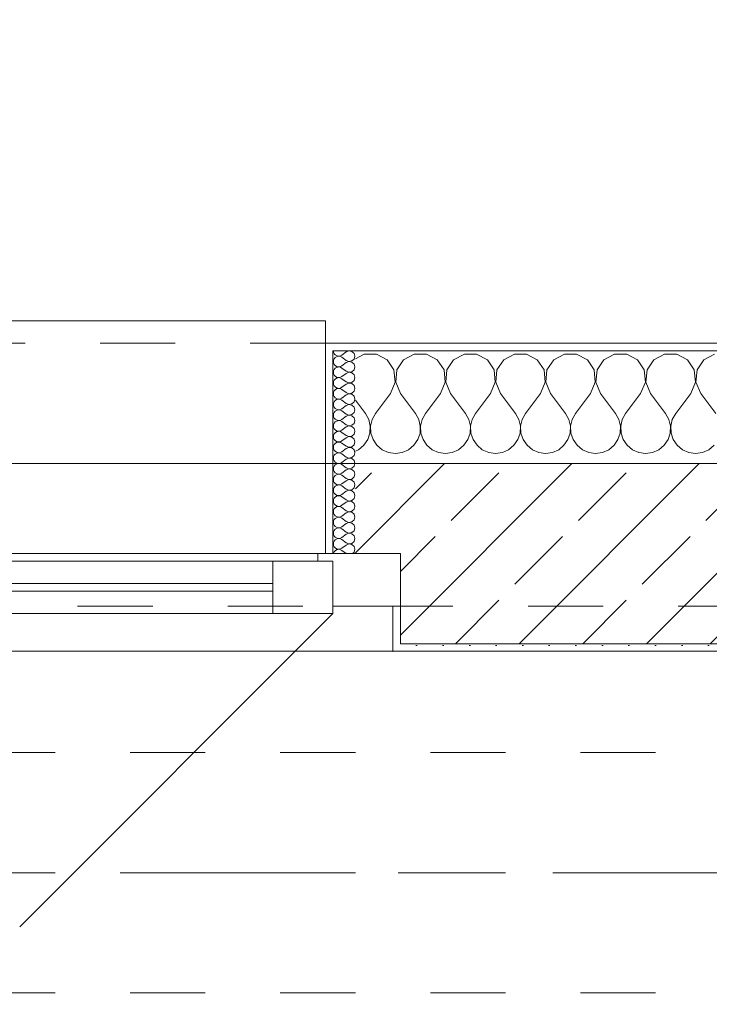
# Model space of a CAD drawing. Header units: metres. Extents: x -4 to 100, y -11 to 17.
# Tile 391 of 656: x 28.233 to 29.152, y 12.975 to 14.286. Entities that reach past the tile are written whole.
import ezdxf

# ---------------------------------------------------------------- set-up
doc = ezdxf.new("R2010")
doc.units = ezdxf.units.M
doc.header["$MEASUREMENT"] = 0
for name, pattern in [('Achse', [0.2, 0.1, -0.05, 0, -0.05]), ('Strichlinie doppelt', [0.546806, 0.264583, -0.105833, 0.070556, -0.105833]), ('Strichlinie eng', [0.115, 0.075, -0.04]), ('Untersicht', [0.1, 0.075, -0.025])]:
    doc.linetypes.add(name, pattern=pattern)
for name, color, linetype in [('152 - Bemaßung_ Beschriftung.Ausbau', 7, 'Continuous'), ('451 - Universal.Achsen Raster', 7, 'Continuous'), ('603 - Struktur.Bodenplatte_ Decke Roh', 7, 'Continuous'), ('604 - Struktur.Wand Aussen', 7, 'Continuous'), ('608 - Struktur.Träger', 7, 'Continuous'), ('650 - Abdeckung.Fußboden Aufbau', 7, 'Continuous'), ('Neubau_653 - Abdeckung.TB Verkofferung', 7, 'Continuous')]:
    doc.layers.add(name, color=color, linetype=linetype)
doc.styles.add('ERSTELLTER_STIL_2', font='txt')
doc.dimstyles.new('ERSTELLTER_STIL__5', dxfattribs={"dimtxt": 0.1, "dimasz": 0.0532, "dimexe": 0.18, "dimexo": 0.0625, "dimgap": 0, "dimtad": 1, "dimtih": 1, "dimtoh": 1, "dimzin": 0, "dimdsep": 46, "dimtxsty": 'ERSTELLTER_STIL_2', "dimblk": 'ARROWHEAD_2', "dimblk1": 'ARROWHEAD_2', "dimblk2": 'ARROWHEAD_2', "dimcen": 0.09, "dimse1": 1, "dimse2": 1, "dimclrd": 7, "dimclre": 7, "dimclrt": 7, "dimazin": 0, "dimtfac": 1, "dimtdec": 4, "dimtmove": 0, "dimatfit": 3, "dimfxl": 1, "dimtolj": 1, "dimtzin": 0, "dimarcsym": 0})
pattern_1 = [(0, (0, 0), (0, 0.08660254), [0, -0.05]), (0, (0.025, 0.0433), (0, 0.08660254), [0, -0.05])]
pattern_2 = [(45, (0, 0), (-0.01767767, 0.01767767), [0, -0.025])]

# ---------------------------------------------------------------- blocks, each defined once
blk = doc.blocks.new('*X70')
at = {"layer": '604 - Struktur.Wand Aussen', "color": 7, "linetype": 'Continuous', "lineweight": 5}
for p, q in [((28.6919, 13.8407), (28.68, 13.8343)), ((28.7081, 13.8407), (28.6919, 13.8407)), ((28.7224, 13.833), (28.7081, 13.8407)), ((28.7314, 13.8195), (28.7224, 13.833)), ((28.7442, 13.833), (28.7352, 13.8195)), ((28.7585, 13.8407), (28.7442, 13.833)), ((28.7748, 13.8407), (28.7585, 13.8407)), ((28.7891, 13.833), (28.7748, 13.8407)), ((28.7981, 13.8195), (28.7891, 13.833)), ((28.8109, 13.833), (28.8019, 13.8195)), ((28.8252, 13.8407), (28.8109, 13.833)), ((28.8415, 13.8407), (28.8252, 13.8407)), ((28.8558, 13.833), (28.8415, 13.8407)), ((28.8648, 13.8195), (28.8558, 13.833)), ((28.8776, 13.833), (28.8686, 13.8195)), ((28.8919, 13.8407), (28.8776, 13.833)), ((28.9081, 13.8407), (28.8919, 13.8407)), ((28.9224, 13.833), (28.9081, 13.8407)), ((28.9314, 13.8195), (28.9224, 13.833)), ((28.9442, 13.833), (28.9352, 13.8195)), ((28.9585, 13.8407), (28.9442, 13.833)), ((28.9748, 13.8407), (28.9585, 13.8407)), ((28.9891, 13.833), (28.9748, 13.8407)), ((28.9981, 13.8195), (28.9891, 13.833)), ((29.0109, 13.833), (29.0019, 13.8195)), ((29.0252, 13.8407), (29.0109, 13.833)), ((29.0415, 13.8407), (29.0252, 13.8407)), ((29.0558, 13.833), (29.0415, 13.8407)), ((29.0648, 13.8195), (29.0558, 13.833)), ((29.0776, 13.833), (29.0686, 13.8195)), ((29.0919, 13.8407), (29.0776, 13.833)), ((29.1081, 13.8407), (29.0919, 13.8407)), ((29.1224, 13.833), (29.1081, 13.8407)), ((29.1314, 13.8195), (29.1224, 13.833)), ((29.1442, 13.833), (29.1352, 13.8195)), ((29.1585, 13.8407), (29.1442, 13.833)), ((28.733, 13.8033), (28.7314, 13.8195)), ((28.7352, 13.8195), (28.7337, 13.8033)), ((28.7996, 13.8033), (28.7981, 13.8195)), ((28.8019, 13.8195), (28.8004, 13.8033)), ((28.8663, 13.8033), (28.8648, 13.8195)), ((28.8686, 13.8195), (28.867, 13.8033)), ((28.933, 13.8033), (28.9314, 13.8195)), ((28.9352, 13.8195), (28.9337, 13.8033)), ((28.9996, 13.8033), (28.9981, 13.8195)), ((29.0019, 13.8195), (29.0004, 13.8033)), ((29.0663, 13.8033), (29.0648, 13.8195)), ((29.0686, 13.8195), (29.067, 13.8033)), ((29.133, 13.8033), (29.1314, 13.8195)), ((29.1352, 13.8195), (29.1337, 13.8033)), ((28.7267, 13.7883), (28.733, 13.8033)), ((28.7337, 13.8033), (28.74, 13.7883)), ((28.7933, 13.7883), (28.7996, 13.8033)), ((28.8004, 13.8033), (28.8067, 13.7883)), ((28.86, 13.7883), (28.8663, 13.8033)), ((28.867, 13.8033), (28.8733, 13.7883)), ((28.9267, 13.7883), (28.933, 13.8033)), ((28.9337, 13.8033), (28.94, 13.7883)), ((28.9933, 13.7883), (28.9996, 13.8033)), ((29.0004, 13.8033), (29.0067, 13.7883)), ((29.06, 13.7883), (29.0663, 13.8033)), ((29.067, 13.8033), (29.0733, 13.7883)), ((29.1267, 13.7883), (29.133, 13.8033)), ((29.1337, 13.8033), (29.14, 13.7883)), ((28.7267, 13.7883), (28.7067, 13.7617)), ((28.74, 13.7883), (28.76, 13.7617)), ((28.7933, 13.7883), (28.7733, 13.7617)), ((28.8067, 13.7883), (28.8267, 13.7617)), ((28.86, 13.7883), (28.84, 13.7617)), ((28.8733, 13.7883), (28.8933, 13.7617)), ((28.9267, 13.7883), (28.9067, 13.7617)), ((28.94, 13.7883), (28.96, 13.7617)), ((28.9933, 13.7883), (28.9733, 13.7617)), ((29.0067, 13.7883), (29.0267, 13.7617)), ((29.06, 13.7883), (29.04, 13.7617)), ((29.0733, 13.7883), (29.0933, 13.7617)), ((29.1267, 13.7883), (29.1067, 13.7617)), ((29.14, 13.7883), (29.16, 13.7617)), ((28.68, 13.7794), (28.6933, 13.7617)), ((28.6978, 13.7536), (28.6933, 13.7617)), ((28.7067, 13.7617), (28.7022, 13.7536)), ((28.7645, 13.7536), (28.76, 13.7617)), ((28.7733, 13.7617), (28.7689, 13.7536)), ((28.8311, 13.7536), (28.8267, 13.7617)), ((28.84, 13.7617), (28.8355, 13.7536)), ((28.8978, 13.7536), (28.8933, 13.7617)), ((28.9067, 13.7617), (28.9022, 13.7536)), ((28.9645, 13.7536), (28.96, 13.7617)), ((28.9733, 13.7617), (28.9689, 13.7536)), ((29.0311, 13.7536), (29.0267, 13.7617)), ((29.04, 13.7617), (29.0355, 13.7536)), ((29.0978, 13.7536), (29.0933, 13.7617)), ((29.1067, 13.7617), (29.1022, 13.7536)), ((28.6999, 13.7447), (28.6978, 13.7536)), ((28.6994, 13.7355), (28.6999, 13.7447)), ((28.7022, 13.7536), (28.7001, 13.7447)), ((28.7001, 13.7447), (28.7006, 13.7355)), ((28.7665, 13.7447), (28.7645, 13.7536)), ((28.7661, 13.7355), (28.7665, 13.7447)), ((28.7689, 13.7536), (28.7668, 13.7447)), ((28.7668, 13.7447), (28.7672, 13.7355)), ((28.8332, 13.7447), (28.8311, 13.7536)), ((28.8328, 13.7355), (28.8332, 13.7447)), ((28.8355, 13.7536), (28.8335, 13.7447)), ((28.8335, 13.7447), (28.8339, 13.7355)), ((28.8999, 13.7447), (28.8978, 13.7536)), ((28.8994, 13.7355), (28.8999, 13.7447)), ((28.9022, 13.7536), (28.9001, 13.7447)), ((28.9001, 13.7447), (28.9006, 13.7355)), ((28.9665, 13.7447), (28.9645, 13.7536)), ((28.9661, 13.7355), (28.9665, 13.7447)), ((28.9689, 13.7536), (28.9668, 13.7447)), ((28.9668, 13.7447), (28.9672, 13.7355)), ((29.0332, 13.7447), (29.0311, 13.7536)), ((29.0328, 13.7355), (29.0332, 13.7447)), ((29.0355, 13.7536), (29.0335, 13.7447)), ((29.0335, 13.7447), (29.0339, 13.7355)), ((29.0999, 13.7447), (29.0978, 13.7536)), ((29.0994, 13.7355), (29.0999, 13.7447)), ((29.1022, 13.7536), (29.1001, 13.7447)), ((29.1001, 13.7447), (29.1006, 13.7355)), ((28.6965, 13.7268), (28.6994, 13.7355)), ((28.7006, 13.7355), (28.7035, 13.7268)), ((28.7631, 13.7268), (28.7661, 13.7355)), ((28.7672, 13.7355), (28.7702, 13.7268)), ((28.8298, 13.7268), (28.8328, 13.7355)), ((28.8339, 13.7355), (28.8369, 13.7268)), ((28.8965, 13.7268), (28.8994, 13.7355)), ((28.9006, 13.7355), (28.9035, 13.7268)), ((28.9631, 13.7268), (28.9661, 13.7355)), ((28.9672, 13.7355), (28.9702, 13.7268)), ((29.0298, 13.7268), (29.0328, 13.7355)), ((29.0339, 13.7355), (29.0369, 13.7268)), ((29.0965, 13.7268), (29.0994, 13.7355)), ((29.1006, 13.7355), (29.1035, 13.7268)), ((28.6842, 13.7133), (28.6913, 13.7192)), ((28.6913, 13.7192), (28.6965, 13.7268)), ((28.7035, 13.7268), (28.7087, 13.7192)), ((28.7087, 13.7192), (28.7158, 13.7133)), ((28.7509, 13.7133), (28.7579, 13.7192)), ((28.7579, 13.7192), (28.7631, 13.7268)), ((28.7702, 13.7268), (28.7754, 13.7192)), ((28.7754, 13.7192), (28.7825, 13.7133)), ((28.8175, 13.7133), (28.8246, 13.7192)), ((28.8246, 13.7192), (28.8298, 13.7268)), ((28.8369, 13.7268), (28.8421, 13.7192)), ((28.8421, 13.7192), (28.8491, 13.7133)), ((28.8842, 13.7133), (28.8913, 13.7192)), ((28.8913, 13.7192), (28.8965, 13.7268)), ((28.9035, 13.7268), (28.9087, 13.7192)), ((28.9087, 13.7192), (28.9158, 13.7133)), ((28.9509, 13.7133), (28.9579, 13.7192)), ((28.9579, 13.7192), (28.9631, 13.7268)), ((28.9702, 13.7268), (28.9754, 13.7192)), ((28.9754, 13.7192), (28.9825, 13.7133)), ((29.0175, 13.7133), (29.0246, 13.7192)), ((29.0246, 13.7192), (29.0298, 13.7268)), ((29.0369, 13.7268), (29.0421, 13.7192)), ((29.0421, 13.7192), (29.0491, 13.7133)), ((29.0842, 13.7133), (29.0913, 13.7192)), ((29.0913, 13.7192), (29.0965, 13.7268)), ((29.1035, 13.7268), (29.1087, 13.7192)), ((29.1087, 13.7192), (29.1158, 13.7133)), ((29.1509, 13.7133), (29.1579, 13.7192)), ((28.68, 13.7115), (28.6842, 13.7133)), ((28.7158, 13.7133), (28.7242, 13.7096)), ((28.7242, 13.7096), (28.7333, 13.7083)), ((28.7333, 13.7083), (28.7424, 13.7096)), ((28.7424, 13.7096), (28.7509, 13.7133)), ((28.7825, 13.7133), (28.7909, 13.7096)), ((28.7909, 13.7096), (28.8, 13.7083)), ((28.8, 13.7083), (28.8091, 13.7096)), ((28.8091, 13.7096), (28.8175, 13.7133)), ((28.8491, 13.7133), (28.8576, 13.7096)), ((28.8576, 13.7096), (28.8667, 13.7083)), ((28.8667, 13.7083), (28.8758, 13.7096)), ((28.8758, 13.7096), (28.8842, 13.7133)), ((28.9158, 13.7133), (28.9242, 13.7096)), ((28.9242, 13.7096), (28.9333, 13.7083)), ((28.9333, 13.7083), (28.9424, 13.7096)), ((28.9424, 13.7096), (28.9509, 13.7133)), ((28.9825, 13.7133), (28.9909, 13.7096)), ((28.9909, 13.7096), (29, 13.7083)), ((29, 13.7083), (29.0091, 13.7096)), ((29.0091, 13.7096), (29.0175, 13.7133)), ((29.0491, 13.7133), (29.0576, 13.7096)), ((29.0576, 13.7096), (29.0667, 13.7083)), ((29.0667, 13.7083), (29.0758, 13.7096)), ((29.0758, 13.7096), (29.0842, 13.7133)), ((29.1158, 13.7133), (29.1242, 13.7096)), ((29.1242, 13.7096), (29.1333, 13.7083)), ((29.1333, 13.7083), (29.1424, 13.7096)), ((29.1424, 13.7096), (29.1509, 13.7133))]:
    blk.add_line(p, q, dxfattribs=at)
blk = doc.blocks.new('*X92')
at = {"layer": '604 - Struktur.Wand Aussen', "color": 7, "linetype": 'Continuous', "lineweight": 5}
for p, q in [((28.6507, 13.845), (28.651, 13.843)), ((28.651, 13.843), (28.6518, 13.8412)), ((28.6518, 13.8345), (28.651, 13.8327)), ((28.6518, 13.8412), (28.653, 13.8397)), ((28.653, 13.836), (28.6518, 13.8345)), ((28.653, 13.8397), (28.6547, 13.8386)), ((28.6547, 13.8371), (28.653, 13.836)), ((28.6547, 13.8386), (28.6565, 13.838)), ((28.6565, 13.8377), (28.6547, 13.8371)), ((28.6565, 13.838), (28.6585, 13.8379)), ((28.6585, 13.8378), (28.6565, 13.8377)), ((28.6585, 13.8379), (28.6604, 13.8383)), ((28.6604, 13.8374), (28.6585, 13.8378)), ((28.6604, 13.8383), (28.6621, 13.8393)), ((28.6621, 13.8364), (28.6604, 13.8374)), ((28.6679, 13.8436), (28.6621, 13.8393)), ((28.6679, 13.8321), (28.6621, 13.8364)), ((28.6715, 13.845), (28.6679, 13.8436)), ((28.6753, 13.8442), (28.6715, 13.845)), ((28.6782, 13.8416), (28.6753, 13.8442)), ((28.6753, 13.8315), (28.6782, 13.8341)), ((28.6793, 13.8379), (28.6782, 13.8416)), ((28.6782, 13.8341), (28.6793, 13.8379)), ((28.651, 13.8327), (28.6507, 13.8307)), ((28.6507, 13.8307), (28.651, 13.8288)), ((28.651, 13.8288), (28.6518, 13.827)), ((28.6518, 13.8202), (28.651, 13.8184)), ((28.6518, 13.827), (28.653, 13.8254)), ((28.653, 13.8217), (28.6518, 13.8202)), ((28.653, 13.8254), (28.6547, 13.8243)), ((28.6547, 13.8228), (28.653, 13.8217)), ((28.6547, 13.8243), (28.6565, 13.8237)), ((28.6565, 13.8234), (28.6547, 13.8228)), ((28.6565, 13.8237), (28.6585, 13.8236)), ((28.6585, 13.8235), (28.6565, 13.8234)), ((28.6585, 13.8236), (28.6604, 13.824)), ((28.6604, 13.8231), (28.6585, 13.8235)), ((28.6604, 13.824), (28.6621, 13.825)), ((28.6621, 13.8221), (28.6604, 13.8231)), ((28.6679, 13.8293), (28.6621, 13.825)), ((28.6679, 13.8179), (28.6621, 13.8221)), ((28.6679, 13.8321), (28.6715, 13.8307)), ((28.6715, 13.8307), (28.6679, 13.8293)), ((28.6715, 13.8307), (28.6753, 13.8315)), ((28.6753, 13.83), (28.6715, 13.8307)), ((28.6782, 13.8273), (28.6753, 13.83)), ((28.6753, 13.8172), (28.6782, 13.8198)), ((28.6793, 13.8236), (28.6782, 13.8273)), ((28.6782, 13.8198), (28.6793, 13.8236)), ((28.651, 13.8184), (28.6507, 13.8164)), ((28.6507, 13.8164), (28.651, 13.8145)), ((28.651, 13.8145), (28.6518, 13.8127)), ((28.6518, 13.8127), (28.653, 13.8112)), ((28.653, 13.8074), (28.6518, 13.8059)), ((28.653, 13.8112), (28.6547, 13.81)), ((28.6547, 13.8085), (28.653, 13.8074)), ((28.6547, 13.81), (28.6565, 13.8094)), ((28.6565, 13.8092), (28.6547, 13.8085)), ((28.6565, 13.8094), (28.6585, 13.8093)), ((28.6585, 13.8093), (28.6565, 13.8092)), ((28.6585, 13.8093), (28.6604, 13.8098)), ((28.6604, 13.8088), (28.6585, 13.8093)), ((28.6604, 13.8098), (28.6621, 13.8107)), ((28.6621, 13.8079), (28.6604, 13.8088)), ((28.6679, 13.815), (28.6621, 13.8107)), ((28.6679, 13.8036), (28.6621, 13.8079)), ((28.6679, 13.8179), (28.6715, 13.8165)), ((28.6715, 13.8164), (28.6679, 13.815)), ((28.6715, 13.8165), (28.6753, 13.8172)), ((28.6753, 13.8157), (28.6715, 13.8164)), ((28.6782, 13.813), (28.6753, 13.8157)), ((28.6793, 13.8093), (28.6782, 13.813)), ((28.6782, 13.8055), (28.6793, 13.8093)), ((28.651, 13.8041), (28.6507, 13.8021)), ((28.6507, 13.8021), (28.651, 13.8002)), ((28.6518, 13.8059), (28.651, 13.8041)), ((28.651, 13.8002), (28.6518, 13.7984)), ((28.6518, 13.7984), (28.653, 13.7969)), ((28.653, 13.7969), (28.6547, 13.7958)), ((28.6547, 13.7942), (28.653, 13.7931)), ((28.6547, 13.7958), (28.6565, 13.7951)), ((28.6565, 13.7949), (28.6547, 13.7942)), ((28.6565, 13.7951), (28.6585, 13.795)), ((28.6585, 13.795), (28.6565, 13.7949)), ((28.6585, 13.795), (28.6604, 13.7955)), ((28.6604, 13.7945), (28.6585, 13.795)), ((28.6604, 13.7955), (28.6621, 13.7964)), ((28.6621, 13.7936), (28.6604, 13.7945)), ((28.6679, 13.8007), (28.6621, 13.7964)), ((28.6679, 13.7893), (28.6621, 13.7936)), ((28.6679, 13.8036), (28.6715, 13.8022)), ((28.6715, 13.8021), (28.6679, 13.8007)), ((28.6715, 13.8022), (28.6753, 13.8029)), ((28.6753, 13.8014), (28.6715, 13.8021)), ((28.6753, 13.8029), (28.6782, 13.8055)), ((28.6782, 13.7988), (28.6753, 13.8014)), ((28.6793, 13.795), (28.6782, 13.7988)), ((28.6782, 13.7912), (28.6793, 13.795)), ((28.651, 13.7898), (28.6507, 13.7879)), ((28.6507, 13.7879), (28.651, 13.7859)), ((28.6518, 13.7916), (28.651, 13.7898)), ((28.651, 13.7859), (28.6518, 13.7841)), ((28.653, 13.7931), (28.6518, 13.7916)), ((28.6518, 13.7841), (28.653, 13.7826)), ((28.653, 13.7826), (28.6547, 13.7815)), ((28.6547, 13.7815), (28.6565, 13.7808)), ((28.6565, 13.7806), (28.6547, 13.78)), ((28.6565, 13.7808), (28.6585, 13.7807)), ((28.6585, 13.7807), (28.6565, 13.7806)), ((28.6585, 13.7807), (28.6604, 13.7812)), ((28.6604, 13.7802), (28.6585, 13.7807)), ((28.6604, 13.7812), (28.6621, 13.7821)), ((28.6679, 13.7864), (28.6621, 13.7821)), ((28.6679, 13.7893), (28.6715, 13.7879)), ((28.6715, 13.7878), (28.6679, 13.7864)), ((28.6715, 13.7879), (28.6753, 13.7886)), ((28.6753, 13.7871), (28.6715, 13.7878)), ((28.6753, 13.7886), (28.6782, 13.7912)), ((28.6782, 13.7845), (28.6753, 13.7871)), ((28.6793, 13.7807), (28.6782, 13.7845)), ((28.6782, 13.777), (28.6793, 13.7807)), ((28.651, 13.7755), (28.6507, 13.7736)), ((28.6507, 13.7736), (28.651, 13.7716)), ((28.6518, 13.7773), (28.651, 13.7755)), ((28.651, 13.7716), (28.6518, 13.7698)), ((28.653, 13.7788), (28.6518, 13.7773)), ((28.6518, 13.7698), (28.653, 13.7683)), ((28.6547, 13.78), (28.653, 13.7788)), ((28.653, 13.7683), (28.6547, 13.7672)), ((28.6621, 13.7793), (28.6604, 13.7802)), ((28.6604, 13.7669), (28.6621, 13.7679)), ((28.6679, 13.775), (28.6621, 13.7793)), ((28.6679, 13.7721), (28.6621, 13.7679)), ((28.6679, 13.775), (28.6715, 13.7736)), ((28.6715, 13.7735), (28.6679, 13.7721)), ((28.6715, 13.7736), (28.6753, 13.7743)), ((28.6753, 13.7728), (28.6715, 13.7735)), ((28.6753, 13.7743), (28.6782, 13.777)), ((28.6782, 13.7702), (28.6753, 13.7728)), ((28.6793, 13.7664), (28.6782, 13.7702)), ((28.651, 13.7612), (28.6507, 13.7593)), ((28.6507, 13.7593), (28.651, 13.7573)), ((28.6518, 13.763), (28.651, 13.7612)), ((28.651, 13.7573), (28.6518, 13.7555)), ((28.653, 13.7646), (28.6518, 13.763)), ((28.6518, 13.7555), (28.653, 13.754)), ((28.6547, 13.7657), (28.653, 13.7646)), ((28.6547, 13.7672), (28.6565, 13.7666)), ((28.6565, 13.7663), (28.6547, 13.7657)), ((28.6565, 13.7666), (28.6585, 13.7665)), ((28.6585, 13.7664), (28.6565, 13.7663)), ((28.6585, 13.7665), (28.6604, 13.7669)), ((28.6604, 13.766), (28.6585, 13.7664)), ((28.6621, 13.765), (28.6604, 13.766)), ((28.6679, 13.7607), (28.6621, 13.765)), ((28.6679, 13.7579), (28.6621, 13.7536)), ((28.6679, 13.7607), (28.6715, 13.7593)), ((28.6715, 13.7593), (28.6679, 13.7579)), ((28.6715, 13.7593), (28.6753, 13.76)), ((28.6753, 13.7585), (28.6715, 13.7593)), ((28.6753, 13.76), (28.6782, 13.7627)), ((28.6782, 13.7559), (28.6753, 13.7585)), ((28.6782, 13.7627), (28.6793, 13.7664)), ((28.6793, 13.7521), (28.6782, 13.7559)), ((28.651, 13.747), (28.6507, 13.745)), ((28.6507, 13.745), (28.651, 13.743)), ((28.6518, 13.7488), (28.651, 13.747)), ((28.651, 13.743), (28.6518, 13.7412)), ((28.653, 13.7503), (28.6518, 13.7488)), ((28.6518, 13.7412), (28.653, 13.7397)), ((28.653, 13.754), (28.6547, 13.7529)), ((28.6547, 13.7514), (28.653, 13.7503)), ((28.6547, 13.7529), (28.6565, 13.7523)), ((28.6565, 13.752), (28.6547, 13.7514)), ((28.6565, 13.7523), (28.6585, 13.7522)), ((28.6585, 13.7521), (28.6565, 13.752)), ((28.6585, 13.7522), (28.6604, 13.7526)), ((28.6604, 13.7517), (28.6585, 13.7521)), ((28.6604, 13.7526), (28.6621, 13.7536)), ((28.6621, 13.7507), (28.6604, 13.7517)), ((28.6679, 13.7464), (28.6621, 13.7507)), ((28.6679, 13.7436), (28.6621, 13.7393)), ((28.6679, 13.7464), (28.6715, 13.745)), ((28.6715, 13.745), (28.6679, 13.7436)), ((28.6715, 13.745), (28.6753, 13.7458)), ((28.6753, 13.7442), (28.6715, 13.745)), ((28.6753, 13.7458), (28.6782, 13.7484)), ((28.6782, 13.7416), (28.6753, 13.7442)), ((28.6782, 13.7484), (28.6793, 13.7521)), ((28.6793, 13.7379), (28.6782, 13.7416)), ((28.651, 13.7327), (28.6507, 13.7307)), ((28.6507, 13.7307), (28.651, 13.7288)), ((28.6518, 13.7345), (28.651, 13.7327)), ((28.651, 13.7288), (28.6518, 13.727)), ((28.653, 13.736), (28.6518, 13.7345)), ((28.653, 13.7397), (28.6547, 13.7386)), ((28.6547, 13.7371), (28.653, 13.736)), ((28.6547, 13.7386), (28.6565, 13.738)), ((28.6565, 13.7377), (28.6547, 13.7371)), ((28.6565, 13.738), (28.6585, 13.7379)), ((28.6585, 13.7378), (28.6565, 13.7377)), ((28.6585, 13.7379), (28.6604, 13.7383)), ((28.6604, 13.7374), (28.6585, 13.7378)), ((28.6604, 13.7383), (28.6621, 13.7393)), ((28.6621, 13.7364), (28.6604, 13.7374)), ((28.6679, 13.7321), (28.6621, 13.7364)), ((28.6679, 13.7293), (28.6621, 13.725)), ((28.6679, 13.7321), (28.6715, 13.7307)), ((28.6715, 13.7307), (28.6679, 13.7293)), ((28.6715, 13.7307), (28.6753, 13.7315)), ((28.6753, 13.73), (28.6715, 13.7307)), ((28.6753, 13.7315), (28.6782, 13.7341)), ((28.6782, 13.7273), (28.6753, 13.73)), ((28.6782, 13.7341), (28.6793, 13.7379)), ((28.651, 13.7184), (28.6507, 13.7164)), ((28.6507, 13.7164), (28.651, 13.7145)), ((28.6518, 13.7202), (28.651, 13.7184)), ((28.6518, 13.727), (28.653, 13.7254)), ((28.653, 13.7217), (28.6518, 13.7202)), ((28.653, 13.7254), (28.6547, 13.7243)), ((28.6547, 13.7228), (28.653, 13.7217)), ((28.6547, 13.7243), (28.6565, 13.7237)), ((28.6565, 13.7234), (28.6547, 13.7228)), ((28.6565, 13.7237), (28.6585, 13.7236)), ((28.6585, 13.7235), (28.6565, 13.7234)), ((28.6585, 13.7236), (28.6604, 13.724)), ((28.6604, 13.7231), (28.6585, 13.7235)), ((28.6604, 13.724), (28.6621, 13.725)), ((28.6621, 13.7221), (28.6604, 13.7231)), ((28.6679, 13.7179), (28.6621, 13.7221)), ((28.6679, 13.715), (28.6621, 13.7107)), ((28.6679, 13.7179), (28.6715, 13.7165)), ((28.6715, 13.7164), (28.6679, 13.715)), ((28.6715, 13.7165), (28.6753, 13.7172)), ((28.6753, 13.7157), (28.6715, 13.7164)), ((28.6753, 13.7172), (28.6782, 13.7198)), ((28.6782, 13.713), (28.6753, 13.7157)), ((28.6793, 13.7236), (28.6782, 13.7273)), ((28.6782, 13.7198), (28.6793, 13.7236)), ((28.651, 13.7041), (28.6507, 13.7021)), ((28.6507, 13.7021), (28.651, 13.7002)), ((28.651, 13.7145), (28.6518, 13.7127)), ((28.6518, 13.7059), (28.651, 13.7041)), ((28.6518, 13.7127), (28.653, 13.7112)), ((28.653, 13.7074), (28.6518, 13.7059)), ((28.653, 13.7112), (28.6547, 13.71)), ((28.6547, 13.7085), (28.653, 13.7074)), ((28.6547, 13.71), (28.6565, 13.7094)), ((28.6565, 13.7092), (28.6547, 13.7085)), ((28.6565, 13.7094), (28.6585, 13.7093)), ((28.6585, 13.7093), (28.6565, 13.7092)), ((28.6585, 13.7093), (28.6604, 13.7098)), ((28.6604, 13.7088), (28.6585, 13.7093)), ((28.6604, 13.7098), (28.6621, 13.7107)), ((28.6621, 13.7079), (28.6604, 13.7088)), ((28.6679, 13.7036), (28.6621, 13.7079)), ((28.6679, 13.7036), (28.6715, 13.7022)), ((28.6715, 13.7021), (28.6679, 13.7007)), ((28.6715, 13.7022), (28.6753, 13.7029)), ((28.6753, 13.7014), (28.6715, 13.7021)), ((28.6753, 13.7029), (28.6782, 13.7055)), ((28.6793, 13.7093), (28.6782, 13.713)), ((28.6782, 13.7055), (28.6793, 13.7093)), ((28.651, 13.6898), (28.6507, 13.6879)), ((28.651, 13.7002), (28.6518, 13.6984)), ((28.6518, 13.6916), (28.651, 13.6898)), ((28.6518, 13.6984), (28.653, 13.6969)), ((28.653, 13.6931), (28.6518, 13.6916)), ((28.653, 13.6969), (28.6547, 13.6958)), ((28.6547, 13.6942), (28.653, 13.6931)), ((28.6547, 13.6958), (28.6565, 13.6951)), ((28.6565, 13.6949), (28.6547, 13.6942)), ((28.6565, 13.6951), (28.6585, 13.695)), ((28.6585, 13.695), (28.6565, 13.6949)), ((28.6585, 13.695), (28.6604, 13.6955)), ((28.6604, 13.6945), (28.6585, 13.695)), ((28.6604, 13.6955), (28.6621, 13.6964)), ((28.6621, 13.6936), (28.6604, 13.6945)), ((28.6679, 13.7007), (28.6621, 13.6964)), ((28.6679, 13.6893), (28.6621, 13.6936)), ((28.6679, 13.6893), (28.6715, 13.6879)), ((28.6715, 13.6879), (28.6753, 13.6886)), ((28.6782, 13.6988), (28.6753, 13.7014)), ((28.6753, 13.6886), (28.6782, 13.6912)), ((28.6793, 13.695), (28.6782, 13.6988)), ((28.6782, 13.6912), (28.6793, 13.695)), ((28.6507, 13.6879), (28.651, 13.6859)), ((28.651, 13.6755), (28.6507, 13.6736)), ((28.651, 13.6859), (28.6518, 13.6841)), ((28.6518, 13.6773), (28.651, 13.6755)), ((28.6518, 13.6841), (28.653, 13.6826)), ((28.653, 13.6788), (28.6518, 13.6773)), ((28.653, 13.6826), (28.6547, 13.6815)), ((28.6547, 13.68), (28.653, 13.6788)), ((28.6547, 13.6815), (28.6565, 13.6808)), ((28.6565, 13.6806), (28.6547, 13.68)), ((28.6565, 13.6808), (28.6585, 13.6807)), ((28.6585, 13.6807), (28.6565, 13.6806)), ((28.6585, 13.6807), (28.6604, 13.6812)), ((28.6604, 13.6802), (28.6585, 13.6807)), ((28.6604, 13.6812), (28.6621, 13.6821)), ((28.6621, 13.6793), (28.6604, 13.6802)), ((28.6679, 13.6864), (28.6621, 13.6821)), ((28.6679, 13.675), (28.6621, 13.6793)), ((28.6715, 13.6878), (28.6679, 13.6864)), ((28.6753, 13.6871), (28.6715, 13.6878)), ((28.6782, 13.6845), (28.6753, 13.6871)), ((28.6753, 13.6743), (28.6782, 13.677)), ((28.6793, 13.6807), (28.6782, 13.6845)), ((28.6782, 13.677), (28.6793, 13.6807)), ((28.6507, 13.6736), (28.651, 13.6716)), ((28.651, 13.6716), (28.6518, 13.6698)), ((28.6518, 13.663), (28.651, 13.6612)), ((28.6518, 13.6698), (28.653, 13.6683)), ((28.653, 13.6646), (28.6518, 13.663)), ((28.653, 13.6683), (28.6547, 13.6672)), ((28.6547, 13.6657), (28.653, 13.6646)), ((28.6547, 13.6672), (28.6565, 13.6666)), ((28.6565, 13.6663), (28.6547, 13.6657)), ((28.6565, 13.6666), (28.6585, 13.6665)), ((28.6585, 13.6664), (28.6565, 13.6663)), ((28.6585, 13.6665), (28.6604, 13.6669)), ((28.6604, 13.666), (28.6585, 13.6664)), ((28.6604, 13.6669), (28.6621, 13.6679)), ((28.6621, 13.665), (28.6604, 13.666)), ((28.6679, 13.6721), (28.6621, 13.6679)), ((28.6679, 13.6607), (28.6621, 13.665)), ((28.6679, 13.675), (28.6715, 13.6736)), ((28.6715, 13.6735), (28.6679, 13.6721)), ((28.6715, 13.6736), (28.6753, 13.6743)), ((28.6753, 13.6728), (28.6715, 13.6735)), ((28.6782, 13.6702), (28.6753, 13.6728)), ((28.6753, 13.66), (28.6782, 13.6627)), ((28.6793, 13.6664), (28.6782, 13.6702)), ((28.6782, 13.6627), (28.6793, 13.6664)), ((28.651, 13.6612), (28.6507, 13.6593)), ((28.6507, 13.6593), (28.651, 13.6573)), ((28.651, 13.6573), (28.6518, 13.6555)), ((28.6518, 13.6555), (28.653, 13.654)), ((28.653, 13.6503), (28.6518, 13.6488)), ((28.653, 13.654), (28.6547, 13.6529)), ((28.6547, 13.6514), (28.653, 13.6503)), ((28.6547, 13.6529), (28.6565, 13.6523)), ((28.6565, 13.652), (28.6547, 13.6514)), ((28.6565, 13.6523), (28.6585, 13.6522)), ((28.6585, 13.6521), (28.6565, 13.652)), ((28.6585, 13.6522), (28.6604, 13.6526)), ((28.6604, 13.6517), (28.6585, 13.6521)), ((28.6604, 13.6526), (28.6621, 13.6536)), ((28.6621, 13.6507), (28.6604, 13.6517)), ((28.6679, 13.6579), (28.6621, 13.6536)), ((28.6679, 13.6464), (28.6621, 13.6507)), ((28.6679, 13.6607), (28.6715, 13.6593)), ((28.6715, 13.6593), (28.6679, 13.6579)), ((28.6715, 13.6593), (28.6753, 13.66)), ((28.6753, 13.6585), (28.6715, 13.6593)), ((28.6782, 13.6559), (28.6753, 13.6585)), ((28.6793, 13.6521), (28.6782, 13.6559)), ((28.6782, 13.6484), (28.6793, 13.6521)), ((28.651, 13.647), (28.6507, 13.645)), ((28.6507, 13.645), (28.651, 13.643)), ((28.6518, 13.6488), (28.651, 13.647)), ((28.651, 13.643), (28.6518, 13.6412)), ((28.6518, 13.6412), (28.653, 13.6397)), ((28.653, 13.6397), (28.6547, 13.6386)), ((28.6547, 13.6371), (28.653, 13.636)), ((28.6547, 13.6386), (28.6565, 13.638)), ((28.6565, 13.6377), (28.6547, 13.6371)), ((28.6565, 13.638), (28.6585, 13.6379)), ((28.6585, 13.6378), (28.6565, 13.6377)), ((28.6585, 13.6379), (28.6604, 13.6383)), ((28.6604, 13.6374), (28.6585, 13.6378)), ((28.6604, 13.6383), (28.6621, 13.6393)), ((28.6621, 13.6364), (28.6604, 13.6374)), ((28.6679, 13.6436), (28.6621, 13.6393)), ((28.6679, 13.6321), (28.6621, 13.6364)), ((28.6679, 13.6464), (28.6715, 13.645)), ((28.6715, 13.645), (28.6679, 13.6436)), ((28.6715, 13.645), (28.6753, 13.6458)), ((28.6753, 13.6442), (28.6715, 13.645)), ((28.6753, 13.6458), (28.6782, 13.6484)), ((28.6782, 13.6416), (28.6753, 13.6442)), ((28.6793, 13.6379), (28.6782, 13.6416)), ((28.6782, 13.6341), (28.6793, 13.6379)), ((28.651, 13.6327), (28.6507, 13.6307)), ((28.6507, 13.6307), (28.651, 13.6288)), ((28.6518, 13.6345), (28.651, 13.6327)), ((28.651, 13.6288), (28.6518, 13.627)), ((28.653, 13.636), (28.6518, 13.6345)), ((28.6518, 13.627), (28.653, 13.6254)), ((28.653, 13.6254), (28.6547, 13.6243)), ((28.6547, 13.6243), (28.6565, 13.6237)), ((28.6565, 13.6234), (28.6547, 13.6228)), ((28.6565, 13.6237), (28.6585, 13.6236)), ((28.6585, 13.6235), (28.6565, 13.6234)), ((28.6585, 13.6236), (28.6604, 13.624)), ((28.6604, 13.6231), (28.6585, 13.6235)), ((28.6604, 13.624), (28.6621, 13.625)), ((28.6621, 13.6221), (28.6604, 13.6231)), ((28.6679, 13.6293), (28.6621, 13.625)), ((28.6679, 13.6321), (28.6715, 13.6307)), ((28.6715, 13.6307), (28.6679, 13.6293)), ((28.6715, 13.6307), (28.6753, 13.6315)), ((28.6753, 13.63), (28.6715, 13.6307)), ((28.6753, 13.6315), (28.6782, 13.6341)), ((28.6782, 13.6273), (28.6753, 13.63)), ((28.6793, 13.6236), (28.6782, 13.6273)), ((28.6782, 13.6198), (28.6793, 13.6236)), ((28.651, 13.6184), (28.6507, 13.6164)), ((28.6507, 13.6164), (28.651, 13.6145)), ((28.6518, 13.6202), (28.651, 13.6184)), ((28.651, 13.6145), (28.6518, 13.6127)), ((28.653, 13.6217), (28.6518, 13.6202)), ((28.6518, 13.6127), (28.653, 13.6112)), ((28.6547, 13.6228), (28.653, 13.6217)), ((28.653, 13.6112), (28.6547, 13.61)), ((28.6547, 13.61), (28.6565, 13.6094)), ((28.6604, 13.6098), (28.6621, 13.6107)), ((28.6679, 13.6179), (28.6621, 13.6221)), ((28.6679, 13.615), (28.6621, 13.6107)), ((28.6679, 13.6179), (28.6715, 13.6165)), ((28.6715, 13.6164), (28.6679, 13.615)), ((28.6715, 13.6165), (28.6753, 13.6172)), ((28.6753, 13.6157), (28.6715, 13.6164)), ((28.6753, 13.6172), (28.6782, 13.6198)), ((28.6782, 13.613), (28.6753, 13.6157)), ((28.6793, 13.6093), (28.6782, 13.613)), ((28.651, 13.6041), (28.6507, 13.6021)), ((28.6507, 13.6021), (28.651, 13.6002)), ((28.6518, 13.6059), (28.651, 13.6041)), ((28.651, 13.6002), (28.6518, 13.5984)), ((28.653, 13.6074), (28.6518, 13.6059)), ((28.6518, 13.5984), (28.653, 13.5969)), ((28.6547, 13.6085), (28.653, 13.6074)), ((28.653, 13.5969), (28.6547, 13.5958)), ((28.6565, 13.6092), (28.6547, 13.6085)), ((28.6565, 13.6094), (28.6585, 13.6093)), ((28.6585, 13.6093), (28.6565, 13.6092)), ((28.6585, 13.6093), (28.6604, 13.6098)), ((28.6604, 13.6088), (28.6585, 13.6093)), ((28.6621, 13.6079), (28.6604, 13.6088)), ((28.6679, 13.6036), (28.6621, 13.6079)), ((28.6679, 13.6007), (28.6621, 13.5964)), ((28.6679, 13.6036), (28.6715, 13.6022)), ((28.6715, 13.6021), (28.6679, 13.6007)), ((28.6715, 13.6022), (28.6753, 13.6029)), ((28.6753, 13.6014), (28.6715, 13.6021)), ((28.6753, 13.6029), (28.6782, 13.6055)), ((28.6782, 13.5988), (28.6753, 13.6014)), ((28.6782, 13.6055), (28.6793, 13.6093)), ((28.6793, 13.595), (28.6782, 13.5988)), ((28.651, 13.5898), (28.6507, 13.5879)), ((28.6507, 13.5879), (28.651, 13.5859)), ((28.6518, 13.5916), (28.651, 13.5898)), ((28.651, 13.5859), (28.6518, 13.5841)), ((28.653, 13.5931), (28.6518, 13.5916)), ((28.6518, 13.5841), (28.653, 13.5826)), ((28.6547, 13.5942), (28.653, 13.5931)), ((28.6547, 13.5958), (28.6565, 13.5951)), ((28.6565, 13.5949), (28.6547, 13.5942)), ((28.6565, 13.5951), (28.6585, 13.595)), ((28.6585, 13.595), (28.6565, 13.5949)), ((28.6585, 13.595), (28.6604, 13.5955)), ((28.6604, 13.5945), (28.6585, 13.595)), ((28.6604, 13.5955), (28.6621, 13.5964)), ((28.6621, 13.5936), (28.6604, 13.5945)), ((28.6679, 13.5893), (28.6621, 13.5936)), ((28.6679, 13.5864), (28.6621, 13.5821)), ((28.6679, 13.5893), (28.6715, 13.5879)), ((28.6715, 13.5878), (28.6679, 13.5864)), ((28.6715, 13.5879), (28.6753, 13.5886)), ((28.6753, 13.5871), (28.6715, 13.5878)), ((28.6753, 13.5886), (28.6782, 13.5912)), ((28.6782, 13.5845), (28.6753, 13.5871)), ((28.6782, 13.5912), (28.6793, 13.595)), ((28.6793, 13.5807), (28.6782, 13.5845)), ((28.651, 13.5755), (28.6509, 13.575)), ((28.6518, 13.5773), (28.651, 13.5755)), ((28.653, 13.5788), (28.6518, 13.5773)), ((28.653, 13.5826), (28.6547, 13.5815)), ((28.6547, 13.58), (28.653, 13.5788)), ((28.6547, 13.5815), (28.6565, 13.5808)), ((28.6565, 13.5806), (28.6547, 13.58)), ((28.6565, 13.5808), (28.6585, 13.5807)), ((28.6585, 13.5807), (28.6565, 13.5806)), ((28.6585, 13.5807), (28.6604, 13.5812)), ((28.6604, 13.5802), (28.6585, 13.5807)), ((28.6604, 13.5812), (28.6621, 13.5821)), ((28.6621, 13.5793), (28.6604, 13.5802)), ((28.6679, 13.575), (28.6621, 13.5793)), ((28.6761, 13.575), (28.6782, 13.577)), ((28.6782, 13.577), (28.6793, 13.5807))]:
    blk.add_line(p, q, dxfattribs=at)
blk = doc.blocks.new('*D297')
at = {"layer": '152 - Bemaßung_ Beschriftung.Ausbau', "color": 7, "linetype": 'Continuous', "lineweight": 5}
for p, q in [((26.34, 14.8025), (26.34, 14.9075)), ((26.3602, 14.89), (26.3198, 14.82)), ((28.7602, 14.89), (28.7198, 14.82)), ((25.14, 14.855), (26.34, 14.855)), ((26.34, 14.855), (28.74, 14.855))]:
    blk.add_line(p, q, dxfattribs=at)
at = {"layer": '152 - Bemaßung_ Beschriftung.Ausbau', "color": 7, "lineweight": 5, "char_height": 0.1, "attachment_point": 7, "style": 'ERSTELLTER_STIL_2'}
for s, insert in [('\\A1;{\\pql;\\fArial|b0|i0|c0|p38;2,40}', (27.407, 14.875)), ('\\A1;{\\pql;\\fArial|b0|i0|c0|p38;2,01}', (27.407, 14.735))]:
    blk.add_mtext(s, dxfattribs=dict(at, insert=insert))
blk = doc.blocks.new('ARROWHEAD_2')
at = {"color": 0, "linetype": 'Continuous', "lineweight": 0}
for p, q in [((-0.378, -0.655), (0.378, 0.655)), ((0, 0), (-1, 0))]:
    blk.add_line(p, q, dxfattribs=at)
blk = doc.blocks.new('*D298')
at = {"layer": '152 - Bemaßung_ Beschriftung.Ausbau', "color": 7, "linetype": 'Continuous', "lineweight": 5}
for p, q in [((28.74, 14.8025), (28.74, 14.9075)), ((28.7602, 14.89), (28.7198, 14.82)), ((29.9602, 14.89), (29.9198, 14.82)), ((26.34, 14.855), (28.74, 14.855)), ((28.74, 14.855), (29.94, 14.855))]:
    blk.add_line(p, q, dxfattribs=at)
at = {"layer": '152 - Bemaßung_ Beschriftung.Ausbau', "color": 7, "lineweight": 5, "insert": (29.207, 14.875), "char_height": 0.1, "attachment_point": 7, "style": 'ERSTELLTER_STIL_2'}
blk.add_mtext('\\A1;{\\pql;\\fArial|b0|i0|c0|p38;1,20}', dxfattribs=at)
blk = doc.blocks.new('*D299')
at = {"layer": '152 - Bemaßung_ Beschriftung.Ausbau', "color": 7, "linetype": 'Continuous', "lineweight": 5}
for p, q in [((29.94, 14.8025), (29.94, 14.9075)), ((29.9602, 14.89), (29.9198, 14.82)), ((32.3602, 14.89), (32.3198, 14.82)), ((28.74, 14.855), (29.94, 14.855)), ((29.94, 14.855), (32.34, 14.855))]:
    blk.add_line(p, q, dxfattribs=at)
at = {"layer": '152 - Bemaßung_ Beschriftung.Ausbau', "color": 7, "lineweight": 5, "char_height": 0.1, "attachment_point": 7, "style": 'ERSTELLTER_STIL_2'}
for s, insert in [('\\A1;{\\pql;\\fArial|b0|i0|c0|p38;2,40}', (31.007, 14.875)), ('\\A1;{\\pql;\\fArial|b0|i0|c0|p38;2,01}', (31.007, 14.735))]:
    blk.add_mtext(s, dxfattribs=dict(at, insert=insert))
blk = doc.blocks.new('*D332')
at = {"layer": '152 - Bemaßung_ Beschriftung.Ausbau', "color": 7, "linetype": 'Continuous', "lineweight": 5}
for p, q in [((25.8, 15.3025), (25.8, 15.4075)), ((25.8202, 15.39), (25.7798, 15.32)), ((29.2702, 15.39), (29.2298, 15.32)), ((25.65, 15.355), (25.8, 15.355)), ((25.8, 15.355), (29.25, 15.355))]:
    blk.add_line(p, q, dxfattribs=at)
at = {"layer": '152 - Bemaßung_ Beschriftung.Ausbau', "color": 7, "lineweight": 5, "char_height": 0.1, "attachment_point": 7, "style": 'ERSTELLTER_STIL_2'}
for s, insert in [('\\A1;{\\pql;\\fArial|b0|i0|c0|p38;3,45}', (27.3161, 15.375)), ('\\A1;{\\pql;\\fArial|b0|i0|c0|p38;14}', (29.078, 15.375))]:
    blk.add_mtext(s, dxfattribs=dict(at, insert=insert))
blk = doc.blocks.new('*D333')
at = {"layer": '152 - Bemaßung_ Beschriftung.Ausbau', "color": 7, "linetype": 'Continuous', "lineweight": 5}
for p, q in [((29.25, 15.3025), (29.25, 15.4075)), ((29.2702, 15.39), (29.2298, 15.32)), ((29.4102, 15.39), (29.3698, 15.32)), ((25.8, 15.355), (29.25, 15.355)), ((29.25, 15.355), (29.39, 15.355))]:
    blk.add_line(p, q, dxfattribs=at)
blk = doc.blocks.new('*D369')
at = {"layer": '152 - Bemaßung_ Beschriftung.Ausbau', "color": 7, "linetype": 'Continuous', "lineweight": 5}
for p, q in [((25.88, 15.8025), (25.88, 15.9075)), ((25.9002, 15.89), (25.8598, 15.82)), ((29.2002, 15.89), (29.1598, 15.82)), ((25.58, 15.855), (25.88, 15.855)), ((25.88, 15.855), (29.18, 15.855))]:
    blk.add_line(p, q, dxfattribs=at)
at = {"layer": '152 - Bemaßung_ Beschriftung.Ausbau', "color": 7, "lineweight": 5, "insert": (27.397, 15.875), "char_height": 0.1, "attachment_point": 7, "style": 'ERSTELLTER_STIL_2'}
blk.add_mtext('\\A1;{\\pql;\\fArial|b0|i0|c0|p38;3,30}', dxfattribs=at)
blk = doc.blocks.new('*D370')
at = {"layer": '152 - Bemaßung_ Beschriftung.Ausbau', "color": 7, "linetype": 'Continuous', "lineweight": 5}
for p, q in [((29.18, 15.8025), (29.18, 15.9075)), ((29.2002, 15.89), (29.1598, 15.82)), ((29.5002, 15.89), (29.4598, 15.82)), ((25.88, 15.855), (29.18, 15.855)), ((29.18, 15.855), (29.48, 15.855))]:
    blk.add_line(p, q, dxfattribs=at)
at = {"layer": '152 - Bemaßung_ Beschriftung.Ausbau', "color": 7, "lineweight": 5, "insert": (29.2541, 15.875), "char_height": 0.1, "attachment_point": 7, "style": 'ERSTELLTER_STIL_2'}
blk.add_mtext('\\A1;{\\pql;\\fArial|b0|i0|c0|p38;30}', dxfattribs=at)

msp = doc.modelspace()

# ---------------------------------------------------------------- hatches: boundary and pattern name
at = {"layer": '604 - Struktur.Wand Aussen', "linetype": 'Continuous', "lineweight": 0, "true_color": 0x000000}
h = msp.add_hatch(dxfattribs=at)
h.set_pattern_fill('Verputz_0001', color=18, style=0, pattern_type=2)
h.set_pattern_definition(pattern_1)
h.paths.add_polyline_path([(28.65, 13.855), (28.64, 13.855), (28.64, 13.575), (28.65, 13.575)])
h = msp.add_hatch(dxfattribs=at)
h.set_pattern_fill('Verputz_0001', color=18, style=0, pattern_type=2)
h.set_pattern_definition(pattern_1)
h.paths.add_polyline_path([(28.65, 13.855), (28.65, 13.845), (30.03, 13.845), (30.03, 13.855)])
h = msp.add_hatch(dxfattribs=at)
h.set_pattern_fill('Beton__Stahlbeton_0001', color=18, style=0, pattern_type=2)
h.set_pattern_definition([(45, (0, 0), (-0.0848528, 0.0848528), []), (45, (-0.04243, 0.04243), (-0.0848528, 0.0848528), [0.09, -0.03])])
h.paths.add_polyline_path([(28.68, 13.695), (28.68, 13.575), (28.74, 13.575), (28.74, 13.505), (28.74, 13.455), (29.94, 13.455), (29.94, 13.505), (29.94, 13.575), (30, 13.575), (30, 13.695)])
h = msp.add_hatch(dxfattribs=at)
h.set_pattern_fill('Gips_0001', color=18, style=0, pattern_type=2)
h.set_pattern_definition(pattern_2)
h.paths.add_polyline_path([(28.74, 13.445), (28.74, 13.505), (28.73, 13.505), (28.73, 13.445)])
h = msp.add_hatch(dxfattribs=at)
h.set_pattern_fill('Gips_0001', color=18, style=0, pattern_type=2)
h.set_pattern_definition(pattern_2)
h.paths.add_polyline_path([(28.74, 13.445), (29.17, 13.445), (29.17, 13.455), (28.74, 13.455)])

# ---------------------------------------------------------------- linework, layer by layer
at = {"layer": '451 - Universal.Achsen Raster', "color": 160, "linetype": 'Strichlinie doppelt', "lineweight": 9, "true_color": 0x3232ff}
msp.add_line((64.935, 13.15), (-3.175, 13.15), dxfattribs=at)
at = {"layer": '603 - Struktur.Bodenplatte_ Decke Roh', "color": 7, "linetype": 'Continuous', "lineweight": 18, "flags": 128}
msp.add_lwpolyline([(47.48, 13.695), (14.78, 13.695), (14.78, 13.455), (14.78, 13), (14.84, 13), (14.84, 8.585), (13.03, 8.585), (13.03, 8.725), (11.41, 8.725), (11.41, 13), (11.48, 13), (11.48, 13.455), (11.48, 13.695), (-0.015, 13.695)], dxfattribs=at)
at = {"layer": '604 - Struktur.Wand Aussen', "color": 7, "linetype": 'Continuous', "lineweight": 9}
for p, q in [((28.64, 13.885), (26.44, 13.885)), ((28.64, 13.855), (28.64, 13.885)), ((28.65, 13.495), (28.2328, 13.0778)), ((28.73, 13.445), (26.35, 13.445))]:
    msp.add_line(p, q, dxfattribs=at)
at = {"layer": '604 - Struktur.Wand Aussen', "color": 7, "linetype": 'Strichlinie eng', "lineweight": 9}
for p, q in [((28.64, 13.855), (26.44, 13.855)), ((28.73, 13.445), (26.35, 13.445))]:
    msp.add_line(p, q, dxfattribs=at)
at = {"layer": '604 - Struktur.Wand Aussen', "color": 7, "linetype": 'Continuous', "lineweight": 5}
for p, q in [((28.64, 13.855), (28.64, 13.845)), ((28.65, 13.855), (28.64, 13.855)), ((28.64, 13.855), (28.64, 13.845)), ((28.64, 13.845), (28.64, 13.705)), ((28.64, 13.845), (28.64, 13.705)), ((28.68, 13.845), (28.65, 13.845)), ((28.65, 13.575), (28.65, 13.845)), ((28.65, 13.845), (28.65, 13.575)), ((30, 13.845), (28.68, 13.845)), ((28.64, 13.705), (28.64, 13.695)), ((28.64, 13.705), (28.64, 13.695)), ((28.64, 13.695), (28.64, 13.575)), ((28.64, 13.695), (28.64, 13.575)), ((28.65, 13.575), (28.64, 13.575)), ((28.65, 13.575), (28.64, 13.575)), ((28.65, 13.575), (28.64, 13.575)), ((28.68, 13.575), (28.65, 13.575)), ((28.68, 13.575), (28.65, 13.575)), ((28.68, 13.575), (28.65, 13.575)), ((28.74, 13.505), (28.73, 13.505)), ((28.73, 13.505), (28.73, 13.455)), ((28.73, 13.505), (28.73, 13.455)), ((28.74, 13.505), (28.73, 13.505)), ((28.74, 13.505), (28.73, 13.505)), ((28.73, 13.455), (28.73, 13.445)), ((28.73, 13.455), (28.73, 13.445)), ((28.74, 13.445), (28.73, 13.445))]:
    msp.add_line(p, q, dxfattribs=at)
at = {"layer": '604 - Struktur.Wand Aussen', "color": 7, "linetype": 'Continuous', "lineweight": 13}
for p, q in [((30, 13.695), (28.68, 13.695)), ((28.08, 13.575), (28.63, 13.575)), ((28.63, 13.565), (28.63, 13.575)), ((28.63, 13.575), (28.74, 13.575)), ((28.74, 13.575), (28.68, 13.575)), ((28.74, 13.575), (28.68, 13.575)), ((28.74, 13.575), (28.68, 13.575)), ((28.74, 13.575), (28.74, 13.505)), ((28.74, 13.575), (28.74, 13.505)), ((28.74, 13.575), (28.74, 13.505)), ((28.14, 13.565), (28.57, 13.565)), ((28.57, 13.495), (28.57, 13.565)), ((28.57, 13.565), (28.65, 13.565)), ((28.65, 13.565), (28.63, 13.565)), ((28.65, 13.505), (28.65, 13.565)), ((28.65, 13.565), (28.65, 13.495)), ((28.14, 13.535), (28.57, 13.535)), ((28.57, 13.525), (28.14, 13.525)), ((28.57, 13.495), (28.14, 13.495)), ((28.65, 13.495), (28.57, 13.495)), ((28.74, 13.505), (28.65, 13.505)), ((28.74, 13.455), (28.74, 13.505)), ((28.74, 13.455), (29.94, 13.455))]:
    msp.add_line(p, q, dxfattribs=at)
at = {"layer": '604 - Struktur.Wand Aussen', "color": 7, "linetype": 'Continuous', "lineweight": 5, "flags": 128}
for points in [[(30.03, 13.855), (28.65, 13.855)], [(28.74, 13.445), (29.17, 13.445)]]:
    msp.add_lwpolyline(points, dxfattribs=at)
at = {"layer": '604 - Struktur.Wand Aussen', "color": 7, "linetype": 'Continuous', "lineweight": 9}
msp.add_point((28.73, 13.445), dxfattribs=at)
at = {"layer": '608 - Struktur.Träger', "color": 7, "linetype": 'Untersicht', "lineweight": 13}
for p, q in [((14.78, 13.31), (47.48, 13.31)), ((14.78, 12.99), (47.48, 12.99))]:
    msp.add_line(p, q, dxfattribs=at)
at = {"layer": '608 - Struktur.Träger', "color": 7, "linetype": 'Achse', "lineweight": 9}
msp.add_line((14.78, 13.15), (47.48, 13.15), dxfattribs=at)
at = {"layer": '650 - Abdeckung.Fußboden Aufbau', "color": 7, "linetype": 'Continuous', "lineweight": 13, "flags": 128}
msp.add_lwpolyline([(29.25, 8.25), (29.25, 12.99), (29.17, 12.99), (29.17, 13.445), (25.89, 13.445), (25.89, 12.99), (25.8, 12.99)], dxfattribs=at)
at = {"layer": 'Neubau_653 - Abdeckung.TB Verkofferung', "color": 1, "linetype": 'Untersicht', "lineweight": 9}
msp.add_line((15.11, 13.505), (47.13, 13.505), dxfattribs=at)

# ---------------------------------------------------------------- block references
at = {"layer": '604 - Struktur.Wand Aussen', "color": 7, "lineweight": 18}
for name in ['*X92', '*X70']:
    msp.add_blockref(name, (0, 0), dxfattribs=at)

# ---------------------------------------------------------------- dimensions: what is measured, and where the dimension line sits
at = {"layer": '152 - Bemaßung_ Beschriftung.Ausbau', "color": 7, "linetype": 'Continuous', "lineweight": 5}
for base, p1, p2, picture, middle in [((29.18, 15.855), (25.88, 13.45), (29.18, 13.45), '*D369', (27.5268, 15.925)), ((29.48, 15.855), (29.18, 13.45), (29.48, 13.45), '*D370', (29.3303, 15.925)), ((29.25, 15.355), (25.8, 10.75), (29.25, 10.625), '*D332', (27.446, 15.425)), ((29.39, 15.355), (29.25, 10.625), (29.39, 10.625), '*D333', (29.1542, 15.425)), ((28.74, 14.855), (26.34, 13.575), (28.74, 13.575), '*D297', (27.5369, 14.925)), ((29.94, 14.855), (28.74, 13.575), (29.94, 13.575), '*D298', (29.3369, 14.925)), ((32.34, 14.855), (29.94, 13.575), (32.34, 13.575), '*D299', (31.1369, 14.925))]:
    dim = msp.add_linear_dim(base=base, p1=p1, p2=p2, angle=0, dimstyle='ERSTELLTER_STIL__5', dxfattribs=at)
    dim.commit()
    dim.dimension.update_dxf_attribs({"geometry": picture, "text_midpoint": middle, "dimtype": 160})

doc.saveas('drawing.dxf')
